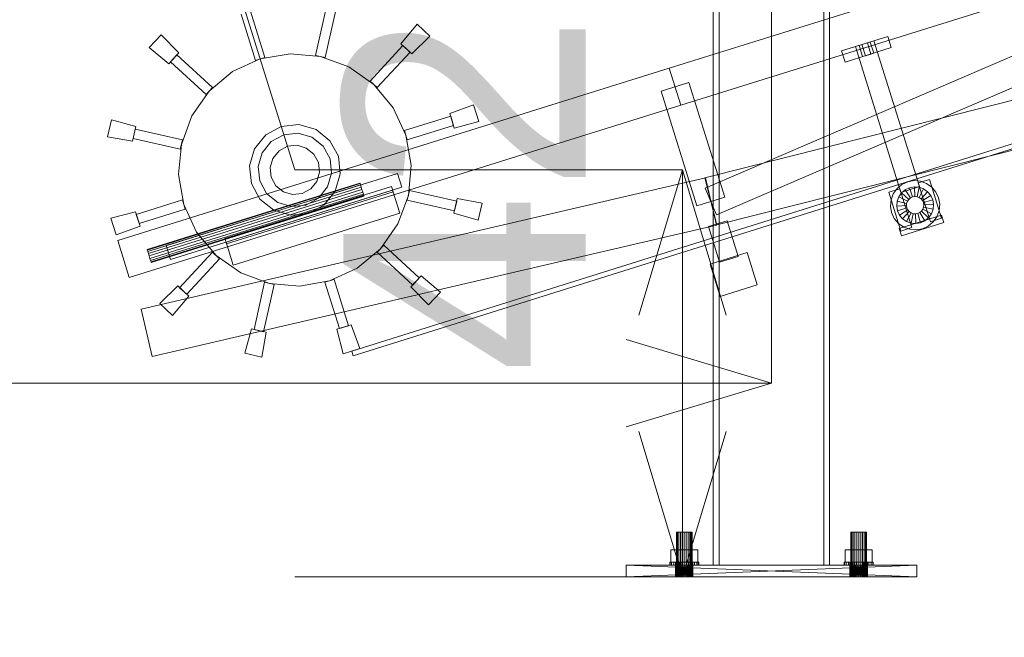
# Model space of a CAD drawing. Header units: millimetres. Extents: x -1970 to 61924, y -58230 to 6847.
# Tile 473 of 656: x 15233 to 16249, y -62 to 575. Entities that reach past the tile are written whole.
import ezdxf

# ---------------------------------------------------------------- set-up
doc = ezdxf.new("R2010")
doc.units = ezdxf.units.MM
for name, color, linetype, lineweight in [('COTAS_O', 1, 'Continuous', 0), ('COTAS_P', 1, 'Continuous', 0), ('lateral_C02', 7, 'Continuous', 0), ('lateral_mezcladora', 7, 'Continuous', 0)]:
    doc.layers.add(name, color=color, linetype=linetype, lineweight=lineweight)
doc.dimstyles.new('R19_100', dxfattribs={"dimtxt": 250, "dimasz": 150, "dimexe": 150, "dimexo": 80, "dimgap": 100, "dimtad": 1, "dimtih": 1, "dimtoh": 1, "dimdsep": 46, "dimcen": 0.09, "dimadec": 0, "dimazin": 0, "dimtfac": 1, "dimtdec": 4, "dimtofl": 0, "dimtmove": 0, "dimatfit": 3, "dimfxl": 1, "dimtolj": 1, "dimtzin": 0, "dimarcsym": 0})

# ---------------------------------------------------------------- blocks, each defined once
blk = doc.blocks.new('DIM_R26_4')
at = {"layer": 'COTAS_P'}
for p, q in [((15248.4, 1279.1), (24311.8, 4109.1)), ((24311.8, 4109.1), (24155.2, 4107.3)), ((24311.8, 4109.1), (24182.1, 4021.4)), ((24580.1, 3250), (24311.8, 4109.1)), ((15248.4, 1279.1), (15378.1, 1366.8)), ((15248.4, 1279.1), (15405, 1280.8)), ((15516.6, 420), (15248.4, 1279.1))]:
    blk.add_line(p, q, dxfattribs=at)
blk.add_text('9495 P', height=250, rotation=17.3406, dxfattribs=at).set_placement((19750.3, 2789.5))
blk = doc.blocks.new('DIM_R26_5')
at = {"layer": 'COTAS_P'}
for p, q in [((15516.6, 420), (15916.6, 420)), ((15916.6, 420), (15871.6, 270)), ((15916.6, 0), (15916.6, 420)), ((15916.6, 420), (15961.6, 270)), ((15916.6, 0), (15871.6, 150)), ((15916.6, 0), (15961.6, 150)), ((15516.6, 0), (15916.6, 0))]:
    blk.add_line(p, q, dxfattribs=at)
blk.add_text('420 P', height=250, rotation=90, dxfattribs=at).set_placement((15816.6, 210))
blk = doc.blocks.new('DIM_R26_20')
at = {"layer": 'COTAS_O'}
for p, q in [((9808.4, 1100), (9808.4, 200)), ((16008.4, 1100), (16008.4, 200)), ((9808.4, 200), (9958.4, 245)), ((16008.4, 200), (15858.4, 245)), ((9808.4, 200), (16008.4, 200)), ((9808.4, 200), (9958.4, 155)), ((16008.4, 200), (15858.4, 155))]:
    blk.add_line(p, q, dxfattribs=at)
blk.add_text('6200 O', height=250, dxfattribs=at).set_placement((12908.4, 300))
blk = doc.blocks.new('DIM_R26_28')
at = {"layer": 'COTAS_P'}
for p, q in [((-850, 0), (-850, -2500)), ((61924.1, 0), (61924.1, -2500)), ((-850, -2500), (-700, -2455)), ((61924.1, -2500), (61774.1, -2455)), ((-850, -2500), (61924.1, -2500)), ((-850, -2500), (-700, -2545)), ((61924.1, -2500), (61774.1, -2545))]:
    blk.add_line(p, q, dxfattribs=at)
blk.add_text('62774.13 P', height=250, dxfattribs=at).set_placement((30537.1, -2400))

msp = doc.modelspace()

# ---------------------------------------------------------------- linework, layer by layer
at = {"layer": 'lateral_C02'}
for p, q in [((15575.415, 232.817), (24634.01, 3078.273)), ((15576.913, 228.047), (24635.508, 3073.503)), ((15902.908, 524.902), (17048.368, 882.564)), ((15939.909, 401.23), (17048.41, 877.256)), ((15914.83, 486.72), (17060.29, 844.382)), ((15951.746, 373.664), (17060.248, 849.69)), ((15939.698, 411.684), (17104.829, 706.346)), ((15951.957, 363.21), (17117.088, 657.872)), ((15476.079, 533.056), (15461.176, 580.783)), ((15485.624, 536.036), (15470.722, 583.764)), ((15538.038, 538.179), (15548.995, 586.963)), ((15547.795, 535.987), (15558.752, 584.772)), ((15625.962, 550.168), (15642.814, 570.229)), ((15642.814, 570.229), (15656.047, 558.036)), ((15366.388, 546.197), (15378.581, 559.429)), ((15378.581, 559.429), (15397.014, 540.81)), ((15637.428, 539.603), (15625.962, 550.168)), ((15656.047, 558.036), (15637.428, 539.603)), ((16080.684, 542.698), (16128.412, 557.6)), ((16095.003, 547.168), (16114.094, 553.129)), ((16098.821, 548.361), (16101.684, 549.255)), ((16101.684, 549.255), (16107.412, 551.043)), ((16105.261, 537.8), (16101.684, 549.255)), ((16107.412, 551.043), (16110.275, 551.937)), ((16110.988, 539.588), (16107.412, 551.043)), ((16113.852, 540.483), (16110.275, 551.937)), ((16161.059, 402.715), (16114.094, 553.129)), ((16131.988, 546.146), (16128.412, 557.6)), ((15386.449, 529.345), (15366.388, 546.197)), ((15397.014, 540.81), (15386.449, 529.345)), ((15394.989, 538.876), (15388.212, 531.522)), ((15431.758, 504.994), (15394.989, 538.876)), ((15511.717, 539.9), (15480.851, 534.546)), ((15542.916, 537.083), (15511.717, 539.9)), ((15594.257, 511.636), (15628.139, 548.405)), ((15601.611, 504.859), (15635.493, 541.629)), ((15635.493, 541.629), (15628.139, 548.405)), ((16080.684, 542.698), (16084.261, 531.243)), ((16084.261, 531.243), (16131.988, 546.146)), ((16095.003, 547.168), (16141.968, 396.754)), ((16098.821, 548.361), (16102.397, 536.906)), ((16105.261, 537.8), (16110.988, 539.588)), ((16110.988, 539.588), (16113.852, 540.483)), ((15424.982, 497.64), (15388.212, 531.522)), ((15480.851, 534.546), (15452.423, 521.386)), ((15476.079, 533.056), (15485.624, 536.036)), ((15538.038, 538.179), (15547.795, 535.987)), ((15572.323, 526.287), (15542.916, 537.083)), ((16105.261, 537.8), (16102.397, 536.906)), ((15333.806, 347.204), (15902.908, 524.902)), ((15452.423, 521.386), (15428.37, 501.317)), ((15597.934, 508.247), (15572.323, 526.287)), ((15902.908, 524.902), (15914.83, 486.72)), ((15594.257, 511.636), (15601.611, 504.859)), ((15618.003, 484.194), (15597.934, 508.247)), ((15923.187, 510.282), (15894.551, 501.341)), ((15923.187, 510.282), (15960.146, 391.918)), ((15428.37, 501.317), (15410.331, 475.706)), ((15424.982, 497.64), (15431.758, 504.994)), ((15931.509, 382.976), (15894.551, 501.341)), ((15345.728, 309.022), (15914.83, 486.72)), ((15631.164, 455.766), (15618.003, 484.194)), ((15676.397, 478.057), (15701.022, 487.004)), ((15681.044, 463.174), (15676.397, 478.057)), ((15701.022, 487.004), (15706.385, 469.828)), ((15323.417, 454.175), (15327.36, 471.731)), ((15327.36, 471.731), (15352.633, 464.823)), ((15410.331, 475.706), (15399.535, 446.299)), ((15629.673, 460.539), (15677.401, 475.442)), ((15680.381, 465.896), (15677.401, 475.442)), ((15706.385, 469.828), (15681.044, 463.174)), ((15352.633, 464.823), (15349.216, 449.611)), ((15351.846, 462.135), (15349.654, 452.378)), ((15400.63, 451.177), (15351.846, 462.135)), ((15502.609, 464.864), (15486.507, 456.088)), ((15520.844, 466.81), (15502.609, 464.864)), ((15520.035, 457.846), (15505.292, 456.273)), ((15534.258, 453.657), (15520.035, 457.846)), ((15538.436, 461.629), (15520.844, 466.81)), ((15552.706, 450.111), (15538.436, 461.629)), ((15629.673, 460.539), (15632.654, 450.993)), ((15632.654, 450.993), (15680.381, 465.896)), ((15349.216, 449.611), (15323.417, 454.175)), ((15398.439, 441.42), (15349.654, 452.378)), ((15398.439, 441.42), (15400.63, 451.177)), ((15486.507, 456.088), (15474.989, 441.818)), ((15492.273, 449.178), (15482.96, 437.64)), ((15505.292, 456.273), (15492.273, 449.178)), ((15545.795, 444.345), (15534.258, 453.657)), ((15561.481, 434.008), (15552.706, 450.111)), ((15636.517, 424.901), (15631.164, 455.766)), ((15399.535, 446.299), (15396.718, 415.099)), ((15474.989, 441.818), (15469.808, 424.227)), ((15482.96, 437.64), (15478.772, 423.417)), ((15500.281, 439.58), (15494.032, 431.837)), ((15509.017, 444.341), (15500.281, 439.58)), ((15518.911, 445.397), (15509.017, 444.341)), ((15528.455, 442.586), (15518.911, 445.397)), ((15536.197, 436.337), (15528.455, 442.586)), ((15552.89, 431.326), (15545.795, 444.345)), ((15494.032, 431.837), (15491.221, 422.293)), ((15540.959, 427.6), (15536.197, 436.337)), ((15542.014, 417.707), (15540.959, 427.6)), ((15554.464, 416.583), (15552.89, 431.326)), ((15563.427, 415.773), (15561.481, 434.008)), ((15469.808, 424.227), (15471.754, 405.992)), ((15478.772, 423.417), (15480.345, 408.674)), ((15491.221, 422.293), (15492.277, 412.4)), ((15539.203, 408.163), (15542.014, 417.707)), ((15550.275, 402.36), (15554.464, 416.583)), ((15633.7, 393.701), (15636.517, 424.901)), ((15357.936, 276.096), (15940.153, 411.795)), ((15364.18, 337.831), (15583.726, 406.383)), ((15383.867, 341.883), (15622.504, 416.396)), ((15396.718, 415.099), (15402.072, 384.234)), ((15480.345, 408.674), (15487.44, 395.655)), ((15492.277, 412.4), (15497.038, 403.663)), ((15532.954, 400.42), (15539.203, 408.163)), ((15558.247, 398.182), (15563.427, 415.773)), ((15583.885, 405.874), (15583.726, 406.383)), ((15626.975, 402.078), (15622.504, 416.396)), ((15939.698, 411.684), (15951.957, 363.21)), ((15940.153, 411.795), (15951.502, 363.1)), ((16142.993, 404.967), (16149.01, 407.752)), ((16149.01, 407.752), (16155.544, 408.886)), ((16155.544, 408.886), (16162.147, 408.289)), ((16159.867, 406.533), (16171.322, 410.11)), ((16159.867, 406.533), (16172.385, 366.442)), ((16162.147, 408.289), (16168.372, 406.004)), ((16183.84, 370.018), (16171.322, 410.11)), ((15364.339, 337.322), (15583.885, 405.874)), ((15364.791, 335.874), (15584.337, 404.426)), ((15365.468, 333.706), (15585.014, 402.258)), ((15585.813, 399.701), (15366.266, 331.149)), ((15367.065, 328.592), (15586.611, 397.144)), ((15388.338, 327.565), (15626.975, 402.078)), ((15444.418, 349.266), (15616.237, 402.915)), ((15445.611, 345.448), (15617.43, 399.097)), ((15446.207, 343.539), (15618.026, 397.188)), ((15471.754, 405.992), (15480.53, 389.889)), ((15497.038, 403.663), (15504.78, 397.414)), ((15504.78, 397.414), (15514.324, 394.603)), ((15524.218, 395.659), (15532.954, 400.42)), ((15540.962, 390.822), (15550.275, 402.36)), ((15546.728, 383.912), (15558.247, 398.182)), ((15584.337, 404.426), (15583.885, 405.874)), ((15585.014, 402.258), (15584.337, 404.426)), ((15585.813, 399.701), (15585.014, 402.258)), ((15585.813, 399.701), (15586.611, 397.144)), ((15586.611, 397.144), (15587.288, 394.976)), ((15618.026, 397.188), (15616.237, 402.915)), ((15624.881, 375.233), (15617.43, 399.097)), ((15634.796, 398.58), (15632.605, 388.823)), ((15634.796, 398.58), (15683.581, 387.622)), ((15939.909, 401.23), (15951.746, 373.664)), ((16129.322, 396.995), (16140.776, 400.572)), ((16129.322, 396.995), (16141.84, 356.904)), ((16134.084, 395.298), (16137.902, 400.719)), ((16137.902, 400.719), (16142.993, 404.967)), ((16139.752, 392.327), (16142.608, 396.382)), ((16153.294, 360.481), (16140.776, 400.572)), ((16141.968, 396.754), (16161.059, 402.715)), ((16142.608, 396.382), (16146.417, 399.56)), ((16149.962, 389.606), (16142.608, 396.382)), ((16146.417, 399.56), (16150.918, 401.643)), ((16151.766, 391.111), (16146.417, 399.56)), ((16150.918, 401.643), (16155.805, 402.491)), ((16153.898, 392.098), (16150.918, 401.643)), ((16156.213, 392.499), (16155.805, 402.491)), ((16155.805, 402.491), (16160.745, 402.045)), ((16158.553, 392.288), (16160.745, 402.045)), ((16160.745, 402.045), (16165.401, 400.336)), ((16160.759, 391.478), (16165.401, 400.336)), ((16162.68, 390.125), (16169.456, 397.479)), ((16165.401, 400.336), (16169.456, 397.479)), ((16168.372, 406.004), (16173.793, 402.186)), ((16169.456, 397.479), (16172.634, 393.671)), ((16173.793, 402.186), (16178.041, 397.095)), ((16178.041, 397.095), (16180.826, 391.077)), ((15400.581, 389.007), (15352.854, 374.104)), ((15367.741, 326.424), (15587.288, 394.976)), ((15368.194, 324.976), (15587.74, 393.528)), ((15368.353, 324.467), (15587.899, 393.019)), ((15403.562, 379.461), (15400.581, 389.007)), ((15480.53, 389.889), (15494.799, 378.371)), ((15487.44, 395.655), (15498.977, 386.343)), ((15498.977, 386.343), (15513.2, 382.154)), ((15514.324, 394.603), (15524.218, 395.659)), ((15527.944, 383.727), (15540.962, 390.822)), ((15587.288, 394.976), (15587.74, 393.528)), ((15587.74, 393.528), (15587.899, 393.019)), ((15622.904, 364.294), (15633.7, 393.701)), ((15632.605, 388.823), (15681.389, 377.865)), ((15680.602, 375.177), (15684.019, 390.389)), ((15681.389, 377.865), (15683.581, 387.622)), ((15684.019, 390.389), (15709.818, 385.825)), ((15960.146, 391.918), (15931.509, 382.976)), ((16131.202, 382.47), (16131.798, 389.073)), ((16131.798, 389.073), (16134.084, 395.298)), ((16137.597, 382.731), (16138.043, 387.671)), ((16138.043, 387.671), (16139.752, 392.327)), ((16147.8, 385.479), (16138.043, 387.671)), ((16148.609, 387.685), (16139.752, 392.327)), ((16147.8, 385.479), (16148.609, 387.685)), ((16148.609, 387.685), (16149.962, 389.606)), ((16149.962, 389.606), (16151.766, 391.111)), ((16151.766, 391.111), (16153.898, 392.098)), ((16153.898, 392.098), (16156.213, 392.499)), ((16156.213, 392.499), (16158.553, 392.288)), ((16158.553, 392.288), (16160.759, 391.478)), ((16160.759, 391.478), (16162.68, 390.125)), ((16162.68, 390.125), (16164.185, 388.321)), ((16164.185, 388.321), (16172.634, 393.671)), ((16164.185, 388.321), (16165.172, 386.189)), ((16174.717, 389.17), (16165.172, 386.189)), ((16165.172, 386.189), (16165.573, 383.874)), ((16172.634, 393.671), (16174.717, 389.17)), ((16174.717, 389.17), (16175.565, 384.283)), ((16180.826, 391.077), (16181.96, 384.544)), ((15326.85, 370.172), (15352.191, 376.826)), ((15352.191, 376.826), (15356.838, 361.943)), ((15403.562, 379.461), (15355.834, 364.558)), ((15402.072, 384.234), (15415.232, 355.806)), ((15494.799, 378.371), (15512.391, 373.19)), ((15513.2, 382.154), (15527.944, 383.727)), ((15530.626, 375.136), (15546.728, 383.912)), ((15709.818, 385.825), (15705.875, 368.269)), ((16132.335, 375.936), (16131.202, 382.47)), ((16135.121, 369.919), (16132.335, 375.936)), ((16147.588, 383.139), (16137.597, 382.731)), ((16138.444, 377.844), (16137.597, 382.731)), ((16147.99, 380.824), (16138.444, 377.844)), ((16140.528, 373.343), (16138.444, 377.844)), ((16148.977, 378.692), (16140.528, 373.343)), ((16150.482, 376.888), (16143.706, 369.534)), ((16147.588, 383.139), (16147.8, 385.479)), ((16147.99, 380.824), (16147.588, 383.139)), ((16148.977, 378.692), (16147.99, 380.824)), ((16150.482, 376.888), (16148.977, 378.692)), ((16152.403, 375.535), (16150.482, 376.888)), ((16161.395, 375.903), (16159.263, 374.916)), ((16163.199, 377.408), (16161.395, 375.903)), ((16161.395, 375.903), (16166.745, 367.454)), ((16164.552, 379.329), (16163.199, 377.408)), ((16163.199, 377.408), (16170.553, 370.632)), ((16165.362, 381.534), (16164.552, 379.329)), ((16164.552, 379.329), (16173.41, 374.687)), ((16165.573, 383.874), (16165.362, 381.534)), ((16165.362, 381.534), (16175.119, 379.343)), ((16165.573, 383.874), (16175.565, 384.283)), ((16175.119, 379.343), (16173.41, 374.687)), ((16175.565, 384.283), (16175.119, 379.343)), ((16181.363, 377.94), (16179.078, 371.716)), ((16181.96, 384.544), (16181.363, 377.94)), ((15332.213, 352.996), (15326.85, 370.172)), ((15352.854, 374.104), (15355.834, 364.558)), ((15453.062, 321.584), (15624.881, 375.233)), ((15512.391, 373.19), (15530.626, 375.136)), ((15705.875, 368.269), (15680.602, 375.177)), ((15943.435, 361.558), (15962.526, 367.519)), ((15974.007, 330.751), (15962.526, 367.519)), ((16139.369, 364.828), (16135.121, 369.919)), ((16139.991, 359.47), (16183.9, 373.18)), ((16143.706, 369.534), (16140.528, 373.343)), ((16147.761, 366.678), (16143.706, 369.534)), ((16152.403, 375.535), (16147.761, 366.678)), ((16152.417, 364.969), (16147.761, 366.678)), ((16154.608, 374.726), (16152.403, 375.535)), ((16154.608, 374.726), (16152.417, 364.969)), ((16156.948, 374.514), (16154.608, 374.726)), ((16159.263, 374.916), (16156.948, 374.514)), ((16156.948, 374.514), (16157.357, 364.523)), ((16159.263, 374.916), (16162.244, 365.37)), ((16166.745, 367.454), (16162.244, 365.37)), ((16170.553, 370.632), (16166.745, 367.454)), ((16175.26, 366.295), (16170.169, 362.047)), ((16173.41, 374.687), (16170.553, 370.632)), ((16172.385, 366.442), (16183.84, 370.018)), ((16179.078, 371.716), (16175.26, 366.295)), ((16186.285, 365.544), (16183.9, 373.18)), ((15356.838, 361.943), (15332.213, 352.996)), ((15369.286, 227.402), (15951.502, 363.1)), ((15415.232, 355.806), (15435.301, 331.753)), ((15604.865, 338.683), (15622.904, 364.294)), ((15943.435, 361.558), (15954.916, 324.79)), ((16144.79, 361.009), (16139.369, 364.828)), ((16139.991, 359.47), (16142.376, 351.833)), ((16141.84, 356.904), (16153.294, 360.481)), ((16142.376, 351.833), (16186.285, 365.544)), ((16151.014, 358.724), (16144.79, 361.009)), ((16157.618, 358.128), (16151.014, 358.724)), ((16157.357, 364.523), (16152.417, 364.969)), ((16162.244, 365.37), (16157.357, 364.523)), ((16164.151, 359.261), (16157.618, 358.128)), ((16170.169, 362.047), (16164.151, 359.261)), ((15333.806, 347.204), (15345.728, 309.022)), ((15444.418, 349.266), (15446.207, 343.539)), ((15445.611, 345.448), (15453.062, 321.584)), ((15364.339, 337.322), (15364.18, 337.831)), ((15364.791, 335.874), (15364.339, 337.322)), ((15365.468, 333.706), (15364.791, 335.874)), ((15383.867, 341.883), (15388.338, 327.565)), ((15580.812, 318.614), (15604.865, 338.683)), ((15608.253, 342.36), (15601.477, 335.006)), ((15608.253, 342.36), (15645.023, 308.478)), ((15366.266, 331.149), (15365.468, 333.706)), ((15367.065, 328.592), (15366.266, 331.149)), ((15367.065, 328.592), (15367.741, 326.424)), ((15367.741, 326.424), (15368.194, 324.976)), ((15431.624, 335.141), (15397.742, 298.371)), ((15438.978, 328.364), (15405.096, 291.595)), ((15438.978, 328.364), (15431.624, 335.141)), ((15435.301, 331.753), (15460.912, 313.713)), ((15601.477, 335.006), (15638.247, 301.124)), ((15945.072, 322.764), (15983.254, 334.686)), ((15954.916, 324.79), (15974.007, 330.751)), ((15993.686, 301.277), (15983.254, 334.686)), ((15368.194, 324.976), (15368.353, 324.467)), ((15552.384, 305.454), (15580.812, 318.614)), ((15945.072, 322.764), (15955.504, 289.355)), ((15460.912, 313.713), (15490.319, 302.917)), ((15521.518, 300.1), (15552.384, 305.454)), ((15557.156, 306.944), (15547.611, 303.964)), ((15557.156, 306.944), (15572.059, 259.217)), ((15636.221, 299.19), (15646.786, 310.655)), ((15638.247, 301.124), (15645.023, 308.478)), ((15646.786, 310.655), (15666.847, 293.803)), ((15377.188, 281.964), (15395.807, 300.397)), ((15395.807, 300.397), (15407.273, 289.832)), ((15397.742, 298.371), (15405.096, 291.595)), ((15485.441, 304.013), (15474.483, 255.228)), ((15495.197, 301.821), (15484.24, 253.037)), ((15495.197, 301.821), (15485.441, 304.013)), ((15490.319, 302.917), (15521.518, 300.1)), ((15547.611, 303.964), (15562.514, 256.236)), ((15654.654, 280.571), (15636.221, 299.19)), ((15955.504, 289.355), (15993.686, 301.277)), ((15407.273, 289.832), (15390.421, 269.771)), ((15666.847, 293.803), (15654.654, 280.571)), ((15357.936, 276.096), (15369.286, 227.402)), ((15390.421, 269.771), (15377.188, 281.964)), ((15464.887, 230.743), (15471.795, 256.016)), ((15471.795, 256.016), (15487.006, 252.599)), ((15474.483, 255.228), (15484.24, 253.037)), ((15559.792, 255.574), (15574.674, 260.221)), ((15566.446, 230.233), (15559.792, 255.574)), ((15562.514, 256.236), (15572.059, 259.217)), ((15574.674, 260.221), (15583.622, 235.596)), ((15487.006, 252.599), (15482.443, 226.799)), ((15583.622, 235.596), (15566.446, 230.233)), ((15482.443, 226.799), (15464.887, 230.743)), ((15576.913, 228.047), (15575.415, 232.817))]:
    msp.add_line(p, q, dxfattribs=at)
at = {"layer": 'lateral_mezcladora'}
for p, q in [((15948.381, 1100), (15948.381, 12)), ((15954.381, 12), (15954.381, 1100)), ((16062.381, 1100), (16062.381, 12)), ((16068.381, 12), (16068.381, 1100)), ((15910.654, 46), (15910.381, 46)), ((15910.381, 0), (15910.381, 46)), ((15911.453, 46), (15910.654, 46)), ((15910.654, 0), (15910.654, 46)), ((15912.725, 46), (15911.453, 46)), ((15911.453, 0), (15911.453, 46)), ((15914.381, 46), (15912.725, 46)), ((15912.725, 0), (15912.725, 46)), ((15916.311, 46), (15914.381, 46)), ((15914.381, 0), (15914.381, 46)), ((15918.381, 46), (15916.311, 46)), ((15916.311, 0), (15916.311, 46)), ((15920.452, 46), (15918.381, 46)), ((15918.381, 0), (15918.381, 46)), ((15922.381, 46), (15920.452, 46)), ((15920.452, 0), (15920.452, 46)), ((15924.038, 46), (15922.381, 46)), ((15922.381, 0), (15922.381, 46)), ((15925.31, 46), (15924.038, 46)), ((15924.038, 0), (15924.038, 46)), ((15926.109, 46), (15925.31, 46)), ((15925.31, 0), (15925.31, 46)), ((15926.381, 46), (15926.109, 46)), ((15926.109, 0), (15926.109, 46)), ((15926.381, 46), (15926.381, 0)), ((16090.654, 46), (16090.381, 46)), ((16090.381, 0), (16090.381, 46)), ((16091.453, 46), (16090.654, 46)), ((16090.654, 0), (16090.654, 46)), ((16092.725, 46), (16091.453, 46)), ((16091.453, 0), (16091.453, 46)), ((16094.381, 46), (16092.725, 46)), ((16092.725, 0), (16092.725, 46)), ((16096.311, 46), (16094.381, 46)), ((16094.381, 0), (16094.381, 46)), ((16098.381, 46), (16096.311, 46)), ((16096.311, 0), (16096.311, 46)), ((16100.452, 46), (16098.381, 46)), ((16098.381, 0), (16098.381, 46)), ((16102.381, 46), (16100.452, 46)), ((16100.452, 0), (16100.452, 46)), ((16104.038, 46), (16102.381, 46)), ((16102.381, 0), (16102.381, 46)), ((16105.31, 46), (16104.038, 46)), ((16104.038, 0), (16104.038, 46)), ((16106.109, 46), (16105.31, 46)), ((16105.31, 0), (16105.31, 46)), ((16106.381, 46), (16106.109, 46)), ((16106.109, 0), (16106.109, 46)), ((16106.381, 46), (16106.381, 0)), ((15904.531, 15), (15904.531, 28)), ((15904.531, 28), (15911.456, 28)), ((15904.531, 28), (15910.381, 28)), ((15914.381, 28), (15910.381, 28)), ((15910.381, 28), (15910.381, 15)), ((15911.456, 15), (15911.456, 28)), ((15911.456, 28), (15925.306, 28)), ((15911.456, 28), (15914.381, 28)), ((15922.381, 28), (15914.381, 28)), ((15914.381, 28), (15914.381, 15)), ((15926.381, 28), (15922.381, 28)), ((15922.381, 28), (15922.381, 15)), ((15925.306, 28), (15922.381, 28)), ((15925.306, 15), (15925.306, 28)), ((15925.306, 28), (15932.231, 28)), ((15926.381, 15), (15926.381, 28)), ((15926.381, 28), (15932.231, 28)), ((15932.231, 28), (15932.231, 15)), ((16084.531, 15), (16084.531, 28)), ((16084.531, 28), (16091.456, 28)), ((16084.531, 28), (16090.381, 28)), ((16094.381, 28), (16090.381, 28)), ((16090.381, 28), (16090.381, 15)), ((16091.456, 15), (16091.456, 28)), ((16091.456, 28), (16105.306, 28)), ((16091.456, 28), (16094.381, 28)), ((16102.381, 28), (16094.381, 28)), ((16094.381, 28), (16094.381, 15)), ((16106.381, 28), (16102.381, 28)), ((16102.381, 28), (16102.381, 15)), ((16105.306, 28), (16102.381, 28)), ((16105.306, 15), (16105.306, 28)), ((16105.306, 28), (16112.231, 28)), ((16106.381, 15), (16106.381, 28)), ((16106.381, 28), (16112.231, 28)), ((16112.231, 28), (16112.231, 15)), ((15909.381, 12), (15858.381, 12)), ((15858.381, 12), (15909.554, 12)), ((15858.381, 12), (15910.067, 12)), ((15858.381, 12), (15910.898, 12)), ((15858.381, 12), (15912.018, 12)), ((15858.381, 12), (15913.381, 12)), ((15858.381, 12), (15914.937, 12)), ((15858.381, 12), (15916.626, 12)), ((15858.381, 12), (15918.381, 12)), ((15858.381, 12), (15920.137, 12)), ((16158.381, 12), (15858.381, 12)), ((15858.381, 12), (15921.826, 12)), ((15858.381, 12), (15923.382, 12)), ((15858.381, 12), (15924.745, 12)), ((16158.381, 0), (15858.381, 12)), ((15858.381, 12), (15858.381, 0)), ((15858.381, 0), (16158.381, 12)), ((15903.381, 12), (15903.381, 15)), ((15903.381, 15), (15903.893, 15)), ((15903.381, 15), (15909.381, 15)), ((15903.893, 12), (15903.381, 12)), ((15909.381, 12), (15903.381, 12)), ((15903.893, 12), (15903.893, 15)), ((15903.893, 15), (15905.391, 15)), ((15903.893, 15), (15909.688, 15)), ((15905.391, 12), (15903.893, 12)), ((15909.688, 12), (15903.893, 12)), ((15911.456, 15), (15904.531, 15)), ((15910.381, 15), (15904.531, 15)), ((15905.391, 12), (15905.391, 15)), ((15905.391, 15), (15907.775, 15)), ((15905.391, 15), (15910.587, 15)), ((15907.775, 12), (15905.391, 12)), ((15910.587, 12), (15905.391, 12)), ((15907.775, 12), (15907.775, 15)), ((15907.775, 15), (15910.881, 15)), ((15907.775, 15), (15912.018, 15)), ((15910.881, 12), (15907.775, 12)), ((15912.018, 12), (15907.775, 12)), ((15909.688, 15), (15909.381, 15)), ((15909.381, 15), (15909.381, 12)), ((15909.554, 12), (15909.381, 12)), ((15909.381, 0), (15909.554, 12)), ((15909.381, 0), (15909.381, 12)), ((15909.554, 0), (15909.381, 12)), ((15909.381, 12), (15909.688, 12)), ((15910.067, 12), (15909.554, 12)), ((15909.554, 0), (15910.067, 12)), ((15909.554, 0), (15909.554, 12)), ((15910.067, 0), (15909.554, 12)), ((15910.587, 15), (15909.688, 15)), ((15909.688, 15), (15909.688, 12)), ((15909.688, 12), (15910.587, 12)), ((15910.898, 12), (15910.067, 12)), ((15910.067, 0), (15910.898, 12)), ((15910.067, 0), (15910.067, 12)), ((15910.898, 0), (15910.067, 12)), ((15910.381, 15), (15914.381, 15)), ((15912.018, 15), (15910.587, 15)), ((15910.587, 15), (15910.587, 12)), ((15910.587, 12), (15912.018, 12)), ((15910.881, 12), (15910.881, 15)), ((15910.881, 15), (15914.499, 15)), ((15910.881, 15), (15913.881, 15)), ((15914.499, 12), (15910.881, 12)), ((15913.881, 12), (15910.881, 12)), ((15912.018, 12), (15910.898, 12)), ((15910.898, 12), (15924.745, 12)), ((15910.898, 0), (15912.018, 12)), ((15910.898, 0), (15910.898, 12)), ((15912.018, 0), (15910.898, 12)), ((15925.306, 15), (15911.456, 15)), ((15914.381, 15), (15911.456, 15)), ((15913.881, 15), (15912.018, 15)), ((15912.018, 15), (15912.018, 12)), ((15913.381, 12), (15912.018, 12)), ((15912.018, 12), (15924.745, 12)), ((15912.018, 12), (16098.381, 12)), ((15912.018, 12), (16100.137, 12)), ((15912.018, 12), (16101.826, 12)), ((15912.018, 12), (16103.382, 12)), ((15912.018, 12), (16104.745, 12)), ((15912.018, 0), (15913.381, 12)), ((15912.018, 0), (15912.018, 12)), ((15913.381, 0), (15912.018, 12)), ((15912.018, 12), (15913.881, 12)), ((15914.937, 12), (15913.381, 12)), ((15913.381, 12), (16104.745, 12)), ((15913.381, 0), (15914.937, 12)), ((15913.381, 0), (15913.381, 12)), ((15914.937, 0), (15913.381, 12)), ((15916.052, 15), (15913.881, 15)), ((15913.881, 15), (15913.881, 12)), ((15913.881, 12), (15916.052, 12)), ((15914.381, 15), (15922.381, 15)), ((15914.499, 12), (15914.499, 15)), ((15914.499, 15), (15918.381, 15)), ((15914.499, 15), (15916.052, 15)), ((15918.381, 12), (15914.499, 12)), ((15916.052, 12), (15914.499, 12)), ((15916.626, 12), (15914.937, 12)), ((15914.937, 12), (16104.745, 12)), ((15914.937, 0), (15916.626, 12)), ((15914.937, 0), (15914.937, 12)), ((15916.626, 0), (15914.937, 12)), ((15918.381, 15), (15916.052, 15)), ((15916.052, 15), (15916.052, 12)), ((15916.052, 12), (15918.381, 12)), ((15918.381, 12), (15916.626, 12)), ((15916.626, 12), (16158.381, 12)), ((15916.626, 12), (16104.745, 12)), ((15916.626, 0), (15918.381, 12)), ((15916.626, 0), (15916.626, 12)), ((15918.381, 0), (15916.626, 12)), ((15918.381, 12), (15918.381, 15)), ((15918.381, 15), (15922.264, 15)), ((15920.711, 15), (15918.381, 15)), ((15918.381, 12), (15920.137, 12)), ((16089.381, 12), (15918.381, 12)), ((16089.554, 12), (15918.381, 12)), ((16090.067, 12), (15918.381, 12)), ((15918.381, 12), (16158.381, 12)), ((16090.898, 12), (15918.381, 12)), ((16092.018, 12), (15918.381, 12)), ((16093.381, 12), (15918.381, 12)), ((16094.937, 12), (15918.381, 12)), ((16096.626, 12), (15918.381, 12)), ((16098.381, 12), (15918.381, 12)), ((15918.381, 12), (16104.745, 12)), ((15918.381, 0), (15920.137, 12)), ((15918.381, 0), (15918.381, 12)), ((15920.137, 0), (15918.381, 12)), ((15922.264, 12), (15918.381, 12)), ((15918.381, 12), (15920.711, 12)), ((15920.137, 12), (15921.826, 12)), ((16089.381, 12), (15920.137, 12)), ((16089.554, 12), (15920.137, 12)), ((15920.137, 0), (15921.826, 12)), ((15920.137, 0), (15920.137, 12)), ((15921.826, 0), (15920.137, 12)), ((15922.881, 15), (15920.711, 15)), ((15920.711, 15), (15920.711, 12)), ((15922.264, 15), (15920.711, 15)), ((15920.711, 12), (15922.881, 12)), ((15920.711, 12), (15922.264, 12)), ((15921.826, 12), (15923.382, 12)), ((16089.381, 12), (15921.826, 12)), ((16089.554, 12), (15921.826, 12)), ((15921.826, 0), (15923.382, 12)), ((15921.826, 0), (15921.826, 12)), ((15923.382, 0), (15921.826, 12)), ((15922.264, 12), (15922.264, 15)), ((15922.264, 15), (15925.881, 15)), ((15925.881, 12), (15922.264, 12)), ((15922.381, 15), (15926.381, 15)), ((15922.381, 15), (15925.306, 15)), ((15924.745, 15), (15922.881, 15)), ((15922.881, 15), (15922.881, 12)), ((15925.881, 15), (15922.881, 15)), ((15922.881, 12), (15924.745, 12)), ((15922.881, 12), (15925.881, 12)), ((15923.382, 12), (15924.745, 12)), ((16089.381, 12), (15923.382, 12)), ((16089.554, 12), (15923.382, 12)), ((16158.381, 12), (15923.382, 12)), ((15923.382, 12), (16098.381, 12)), ((15923.382, 0), (15924.745, 12)), ((15923.382, 0), (15923.382, 12)), ((15924.745, 0), (15923.382, 12)), ((15926.176, 15), (15924.745, 15)), ((15924.745, 15), (15924.745, 12)), ((15928.988, 15), (15924.745, 15)), ((15924.745, 12), (15925.865, 12)), ((16089.381, 12), (15924.745, 12)), ((16089.554, 12), (15924.745, 12)), ((15924.745, 12), (16098.381, 12)), ((15924.745, 0), (15925.865, 12)), ((15924.745, 0), (15924.745, 12)), ((15925.865, 0), (15924.745, 12)), ((15924.745, 12), (15926.176, 12)), ((15924.745, 12), (15928.988, 12)), ((15932.231, 15), (15925.306, 15)), ((15925.865, 12), (15926.696, 12)), ((16089.381, 12), (15925.865, 12)), ((16089.554, 12), (15925.865, 12)), ((15925.865, 12), (16098.381, 12)), ((15925.865, 0), (15926.696, 12)), ((15925.865, 0), (15925.865, 12)), ((15926.696, 0), (15925.865, 12)), ((15925.881, 12), (15925.881, 15)), ((15925.881, 15), (15928.988, 15)), ((15928.988, 12), (15925.881, 12)), ((15927.075, 15), (15926.176, 15)), ((15926.176, 15), (15926.176, 12)), ((15931.372, 15), (15926.176, 15)), ((15926.176, 12), (15927.075, 12)), ((15926.176, 12), (15931.372, 12)), ((15932.231, 15), (15926.381, 15)), ((15926.696, 12), (15927.209, 12)), ((16089.381, 12), (15926.696, 12)), ((16089.554, 12), (15926.696, 12)), ((15926.696, 12), (16098.381, 12)), ((15926.696, 0), (15927.209, 12)), ((15926.696, 0), (15926.696, 12)), ((15927.209, 0), (15926.696, 12)), ((15927.381, 15), (15927.075, 15)), ((15927.075, 15), (15927.075, 12)), ((15932.87, 15), (15927.075, 15)), ((15927.075, 12), (15927.381, 12)), ((15927.075, 12), (15932.87, 12)), ((15927.209, 12), (15927.381, 12)), ((16089.381, 12), (15927.209, 12)), ((16089.554, 12), (15927.209, 12)), ((15927.209, 12), (16098.381, 12)), ((15927.209, 0), (15927.381, 12)), ((15927.209, 0), (15927.209, 12)), ((15927.381, 0), (15927.209, 12)), ((15927.381, 12), (15927.381, 15)), ((15927.381, 15), (15933.381, 15)), ((15927.381, 12), (16089.381, 12)), ((16089.554, 12), (15927.381, 12)), ((15927.381, 12), (16090.067, 12)), ((15927.381, 12), (16090.898, 12)), ((15927.381, 12), (16092.018, 12)), ((15927.381, 12), (16093.381, 12)), ((15927.381, 12), (16094.937, 12)), ((15927.381, 12), (16096.626, 12)), ((15927.381, 12), (16098.381, 12)), ((15927.381, 12), (15927.381, 0)), ((15933.381, 12), (15927.381, 12)), ((15928.988, 12), (15928.988, 15)), ((15928.988, 15), (15931.372, 15)), ((15931.372, 12), (15928.988, 12)), ((15931.372, 12), (15931.372, 15)), ((15931.372, 15), (15932.87, 15)), ((15932.87, 12), (15931.372, 12)), ((15932.87, 12), (15932.87, 15)), ((15932.87, 15), (15933.381, 15)), ((15933.381, 12), (15932.87, 12)), ((15933.381, 15), (15933.381, 12)), ((15948.381, 12), (16068.381, 12)), ((15948.381, 12), (15954.381, 12)), ((16062.381, 12), (16068.381, 12)), ((16083.381, 12), (16083.381, 15)), ((16083.381, 15), (16083.893, 15)), ((16083.381, 15), (16089.381, 15)), ((16083.893, 12), (16083.381, 12)), ((16089.381, 12), (16083.381, 12)), ((16083.893, 12), (16083.893, 15)), ((16083.893, 15), (16085.391, 15)), ((16083.893, 15), (16089.688, 15)), ((16085.391, 12), (16083.893, 12)), ((16089.688, 12), (16083.893, 12)), ((16091.456, 15), (16084.531, 15)), ((16090.381, 15), (16084.531, 15)), ((16085.391, 12), (16085.391, 15)), ((16085.391, 15), (16087.775, 15)), ((16085.391, 15), (16090.587, 15)), ((16087.775, 12), (16085.391, 12)), ((16090.587, 12), (16085.391, 12)), ((16087.775, 12), (16087.775, 15)), ((16087.775, 15), (16090.881, 15)), ((16087.775, 15), (16092.018, 15)), ((16090.881, 12), (16087.775, 12)), ((16092.018, 12), (16087.775, 12)), ((16089.688, 15), (16089.381, 15)), ((16089.381, 15), (16089.381, 12)), ((16089.381, 12), (16089.554, 12)), ((16089.381, 0), (16089.554, 12)), ((16089.381, 0), (16089.381, 12)), ((16089.554, 0), (16089.381, 12)), ((16089.381, 12), (16089.688, 12)), ((16090.067, 12), (16089.554, 12)), ((16089.554, 0), (16090.067, 12)), ((16089.554, 0), (16089.554, 12)), ((16090.067, 0), (16089.554, 12)), ((16090.587, 15), (16089.688, 15)), ((16089.688, 15), (16089.688, 12)), ((16089.688, 12), (16090.587, 12)), ((16090.898, 12), (16090.067, 12)), ((16090.067, 0), (16090.898, 12)), ((16090.067, 0), (16090.067, 12)), ((16090.898, 0), (16090.067, 12)), ((16090.381, 15), (16094.381, 15)), ((16092.018, 15), (16090.587, 15)), ((16090.587, 15), (16090.587, 12)), ((16090.587, 12), (16092.018, 12)), ((16090.881, 12), (16090.881, 15)), ((16090.881, 15), (16094.499, 15)), ((16090.881, 15), (16093.881, 15)), ((16094.499, 12), (16090.881, 12)), ((16093.881, 12), (16090.881, 12)), ((16092.018, 12), (16090.898, 12)), ((16090.898, 0), (16092.018, 12)), ((16090.898, 0), (16090.898, 12)), ((16092.018, 0), (16090.898, 12)), ((16105.306, 15), (16091.456, 15)), ((16094.381, 15), (16091.456, 15)), ((16093.881, 15), (16092.018, 15)), ((16092.018, 15), (16092.018, 12)), ((16093.381, 12), (16092.018, 12)), ((16092.018, 0), (16093.381, 12)), ((16092.018, 0), (16092.018, 12)), ((16093.381, 0), (16092.018, 12)), ((16092.018, 12), (16093.881, 12)), ((16094.937, 12), (16093.381, 12)), ((16093.381, 12), (16158.381, 12)), ((16093.381, 0), (16094.937, 12)), ((16093.381, 0), (16093.381, 12)), ((16094.937, 0), (16093.381, 12)), ((16096.052, 15), (16093.881, 15)), ((16093.881, 15), (16093.881, 12)), ((16093.881, 12), (16096.052, 12)), ((16094.381, 15), (16102.381, 15)), ((16094.499, 12), (16094.499, 15)), ((16094.499, 15), (16098.381, 15)), ((16094.499, 15), (16096.052, 15)), ((16098.381, 12), (16094.499, 12)), ((16096.052, 12), (16094.499, 12)), ((16096.626, 12), (16094.937, 12)), ((16094.937, 12), (16158.381, 12)), ((16094.937, 0), (16096.626, 12)), ((16094.937, 0), (16094.937, 12)), ((16096.626, 0), (16094.937, 12)), ((16098.381, 15), (16096.052, 15)), ((16096.052, 15), (16096.052, 12)), ((16096.052, 12), (16098.381, 12)), ((16098.381, 12), (16096.626, 12)), ((16096.626, 12), (16158.381, 12)), ((16096.626, 0), (16098.381, 12)), ((16096.626, 0), (16096.626, 12)), ((16098.381, 0), (16096.626, 12)), ((16098.381, 12), (16098.381, 15)), ((16098.381, 15), (16102.264, 15)), ((16100.711, 15), (16098.381, 15)), ((16158.381, 12), (16098.381, 12)), ((16100.137, 12), (16098.381, 12)), ((16098.381, 12), (16104.745, 12)), ((16098.381, 12), (16105.865, 12)), ((16098.381, 12), (16106.696, 12)), ((16098.381, 12), (16107.209, 12)), ((16098.381, 12), (16107.381, 12)), ((16098.381, 0), (16100.137, 12)), ((16098.381, 0), (16098.381, 12)), ((16100.137, 0), (16098.381, 12)), ((16102.264, 12), (16098.381, 12)), ((16098.381, 12), (16100.711, 12)), ((16158.381, 12), (16100.137, 12)), ((16101.826, 12), (16100.137, 12)), ((16100.137, 12), (16107.381, 12)), ((16100.137, 0), (16101.826, 12)), ((16100.137, 0), (16100.137, 12)), ((16101.826, 0), (16100.137, 12)), ((16102.881, 15), (16100.711, 15)), ((16100.711, 15), (16100.711, 12)), ((16102.264, 15), (16100.711, 15)), ((16100.711, 12), (16102.881, 12)), ((16100.711, 12), (16102.264, 12)), ((16158.381, 12), (16101.826, 12)), ((16103.382, 12), (16101.826, 12)), ((16107.381, 12), (16101.826, 12)), ((16101.826, 0), (16103.382, 12)), ((16101.826, 0), (16101.826, 12)), ((16103.382, 0), (16101.826, 12)), ((16102.264, 12), (16102.264, 15)), ((16102.264, 15), (16105.881, 15)), ((16105.881, 12), (16102.264, 12)), ((16102.381, 15), (16106.381, 15)), ((16102.381, 15), (16105.306, 15)), ((16104.745, 15), (16102.881, 15)), ((16102.881, 15), (16102.881, 12)), ((16105.881, 15), (16102.881, 15)), ((16102.881, 12), (16104.745, 12)), ((16102.881, 12), (16105.881, 12)), ((16158.381, 12), (16103.382, 12)), ((16104.745, 12), (16103.382, 12)), ((16107.381, 12), (16103.382, 12)), ((16103.382, 0), (16104.745, 12)), ((16103.382, 0), (16103.382, 12)), ((16104.745, 0), (16103.382, 12)), ((16106.176, 15), (16104.745, 15)), ((16104.745, 15), (16104.745, 12)), ((16108.988, 15), (16104.745, 15)), ((16158.381, 12), (16104.745, 12)), ((16105.865, 12), (16104.745, 12)), ((16107.381, 12), (16104.745, 12)), ((16104.745, 0), (16105.865, 12)), ((16104.745, 0), (16104.745, 12)), ((16105.865, 0), (16104.745, 12)), ((16104.745, 12), (16106.176, 12)), ((16104.745, 12), (16108.988, 12)), ((16112.231, 15), (16105.306, 15)), ((16158.381, 12), (16105.865, 12)), ((16106.696, 12), (16105.865, 12)), ((16107.381, 12), (16105.865, 12)), ((16105.865, 0), (16106.696, 12)), ((16105.865, 0), (16105.865, 12)), ((16106.696, 0), (16105.865, 12)), ((16105.881, 12), (16105.881, 15)), ((16105.881, 15), (16108.988, 15)), ((16108.988, 12), (16105.881, 12)), ((16107.075, 15), (16106.176, 15)), ((16106.176, 15), (16106.176, 12)), ((16111.372, 15), (16106.176, 15)), ((16106.176, 12), (16107.075, 12)), ((16106.176, 12), (16111.372, 12)), ((16112.231, 15), (16106.381, 15)), ((16158.381, 12), (16106.696, 12)), ((16107.209, 12), (16106.696, 12)), ((16106.696, 0), (16107.209, 12)), ((16106.696, 0), (16106.696, 12)), ((16107.209, 0), (16106.696, 12)), ((16107.381, 15), (16107.075, 15)), ((16107.075, 15), (16107.075, 12)), ((16112.87, 15), (16107.075, 15)), ((16107.075, 12), (16107.381, 12)), ((16107.075, 12), (16112.87, 12)), ((16158.381, 12), (16107.209, 12)), ((16107.381, 12), (16107.209, 12)), ((16107.209, 0), (16107.381, 12)), ((16107.209, 0), (16107.209, 12)), ((16107.381, 0), (16107.209, 12)), ((16107.381, 12), (16107.381, 15)), ((16107.381, 15), (16113.381, 15)), ((16158.381, 12), (16107.381, 12)), ((16107.381, 12), (16107.381, 0)), ((16113.381, 12), (16107.381, 12)), ((16108.988, 12), (16108.988, 15)), ((16108.988, 15), (16111.372, 15)), ((16111.372, 12), (16108.988, 12)), ((16111.372, 12), (16111.372, 15)), ((16111.372, 15), (16112.87, 15)), ((16112.87, 12), (16111.372, 12)), ((16112.87, 12), (16112.87, 15)), ((16112.87, 15), (16113.381, 15)), ((16113.381, 12), (16112.87, 12)), ((16113.381, 15), (16113.381, 12)), ((16158.381, 0), (16158.381, 12)), ((15858.381, 0), (15909.381, 0)), ((15909.554, 0), (15858.381, 0)), ((15910.067, 0), (15858.381, 0)), ((15910.898, 0), (15858.381, 0)), ((15912.018, 0), (15858.381, 0)), ((15913.381, 0), (15858.381, 0)), ((15914.937, 0), (15858.381, 0)), ((15916.626, 0), (15858.381, 0)), ((15918.381, 0), (15858.381, 0)), ((15920.137, 0), (15858.381, 0)), ((15858.381, 0), (16158.381, 0)), ((15921.826, 0), (15858.381, 0)), ((15923.382, 0), (15858.381, 0)), ((15924.745, 0), (15858.381, 0)), ((15909.381, 0), (15909.554, 0)), ((15909.554, 0), (15910.067, 0)), ((15910.067, 0), (15910.898, 0)), ((15910.654, 0), (15910.381, 0)), ((15911.453, 0), (15910.654, 0)), ((15910.898, 0), (15912.018, 0)), ((15924.745, 0), (15910.898, 0)), ((15912.725, 0), (15911.453, 0)), ((15912.018, 0), (15913.381, 0)), ((15924.745, 0), (15912.018, 0)), ((16098.381, 0), (15912.018, 0)), ((16100.137, 0), (15912.018, 0)), ((16101.826, 0), (15912.018, 0)), ((16103.382, 0), (15912.018, 0)), ((16104.745, 0), (15912.018, 0)), ((15914.381, 0), (15912.725, 0)), ((15913.381, 0), (15914.937, 0)), ((16104.745, 0), (15913.381, 0)), ((15916.311, 0), (15914.381, 0)), ((15914.937, 0), (15916.626, 0)), ((16104.745, 0), (15914.937, 0)), ((15918.381, 0), (15916.311, 0)), ((15916.626, 0), (15918.381, 0)), ((16158.381, 0), (15916.626, 0)), ((16104.745, 0), (15916.626, 0)), ((15920.137, 0), (15918.381, 0)), ((15918.381, 0), (16089.381, 0)), ((15918.381, 0), (16089.554, 0)), ((15918.381, 0), (16090.067, 0)), ((16158.381, 0), (15918.381, 0)), ((15918.381, 0), (16090.898, 0)), ((15918.381, 0), (16092.018, 0)), ((15918.381, 0), (16093.381, 0)), ((15918.381, 0), (16094.937, 0)), ((15918.381, 0), (16096.626, 0)), ((15918.381, 0), (16098.381, 0)), ((16104.745, 0), (15918.381, 0)), ((15920.452, 0), (15918.381, 0)), ((15921.826, 0), (15920.137, 0)), ((15920.137, 0), (16089.381, 0)), ((15920.137, 0), (16089.554, 0)), ((15922.381, 0), (15920.452, 0)), ((15923.382, 0), (15921.826, 0)), ((15921.826, 0), (16089.381, 0)), ((15921.826, 0), (16089.554, 0)), ((15924.038, 0), (15922.381, 0)), ((15924.745, 0), (15923.382, 0)), ((15923.382, 0), (16089.381, 0)), ((15923.382, 0), (16089.554, 0)), ((15923.382, 0), (16158.381, 0)), ((16098.381, 0), (15923.382, 0)), ((15925.31, 0), (15924.038, 0)), ((15925.865, 0), (15924.745, 0)), ((15924.745, 0), (16089.381, 0)), ((15924.745, 0), (16089.554, 0)), ((16098.381, 0), (15924.745, 0)), ((15926.109, 0), (15925.31, 0)), ((15926.696, 0), (15925.865, 0)), ((15925.865, 0), (16089.381, 0)), ((15925.865, 0), (16089.554, 0)), ((16098.381, 0), (15925.865, 0)), ((15926.109, 0), (15926.381, 0)), ((15927.209, 0), (15926.696, 0)), ((15926.696, 0), (16089.381, 0)), ((15926.696, 0), (16089.554, 0)), ((16098.381, 0), (15926.696, 0)), ((15927.381, 0), (15927.209, 0)), ((15927.209, 0), (16089.381, 0)), ((15927.209, 0), (16089.554, 0)), ((16098.381, 0), (15927.209, 0)), ((16089.381, 0), (15927.381, 0)), ((15927.381, 0), (16089.554, 0)), ((16090.067, 0), (15927.381, 0)), ((16090.898, 0), (15927.381, 0)), ((16092.018, 0), (15927.381, 0)), ((16093.381, 0), (15927.381, 0)), ((16094.937, 0), (15927.381, 0)), ((16096.626, 0), (15927.381, 0)), ((16098.381, 0), (15927.381, 0)), ((16089.554, 0), (16089.381, 0)), ((16089.554, 0), (16090.067, 0)), ((16090.067, 0), (16090.898, 0)), ((16090.654, 0), (16090.381, 0)), ((16091.453, 0), (16090.654, 0)), ((16090.898, 0), (16092.018, 0)), ((16092.725, 0), (16091.453, 0)), ((16092.018, 0), (16093.381, 0)), ((16094.381, 0), (16092.725, 0)), ((16093.381, 0), (16094.937, 0)), ((16158.381, 0), (16093.381, 0)), ((16096.311, 0), (16094.381, 0)), ((16094.937, 0), (16096.626, 0)), ((16158.381, 0), (16094.937, 0)), ((16098.381, 0), (16096.311, 0)), ((16096.626, 0), (16098.381, 0)), ((16158.381, 0), (16096.626, 0)), ((16098.381, 0), (16158.381, 0)), ((16098.381, 0), (16100.137, 0)), ((16104.745, 0), (16098.381, 0)), ((16105.865, 0), (16098.381, 0)), ((16106.696, 0), (16098.381, 0)), ((16107.209, 0), (16098.381, 0)), ((16107.381, 0), (16098.381, 0)), ((16100.452, 0), (16098.381, 0)), ((16100.137, 0), (16158.381, 0)), ((16100.137, 0), (16101.826, 0)), ((16107.381, 0), (16100.137, 0)), ((16102.381, 0), (16100.452, 0)), ((16101.826, 0), (16158.381, 0)), ((16101.826, 0), (16103.382, 0)), ((16101.826, 0), (16107.381, 0)), ((16104.038, 0), (16102.381, 0)), ((16103.382, 0), (16158.381, 0)), ((16103.382, 0), (16104.745, 0)), ((16103.382, 0), (16107.381, 0)), ((16105.31, 0), (16104.038, 0)), ((16104.745, 0), (16158.381, 0)), ((16104.745, 0), (16105.865, 0)), ((16104.745, 0), (16107.381, 0)), ((16106.109, 0), (16105.31, 0)), ((16105.865, 0), (16158.381, 0)), ((16105.865, 0), (16106.696, 0)), ((16105.865, 0), (16107.381, 0)), ((16106.109, 0), (16106.381, 0)), ((16106.696, 0), (16158.381, 0)), ((16106.696, 0), (16107.209, 0)), ((16107.209, 0), (16158.381, 0)), ((16107.209, 0), (16107.381, 0)), ((16107.381, 0), (16158.381, 0))]:
    msp.add_line(p, q, dxfattribs=at)

# ---------------------------------------------------------------- dimensions: what is measured, and where the dimension line sits
at = {"layer": 'COTAS_O'}
dim = msp.add_aligned_dim(p1=(9808.381, 1100), p2=(16008.381, 1100), distance=-900, text='<> O', dimstyle='R19_100', dxfattribs=at)
dim.commit()
dim.dimension.update_dxf_attribs({"geometry": 'DIM_R26_20', "text_midpoint": (12908.381, 200)})
at = {"layer": 'COTAS_P'}
for p1, p2, distance, picture, middle in [((15516.618, 420), (24580.067, 3250), 900, 'DIM_R26_4', (19780.096, 2694.095)), ((15516.618, 0), (15516.618, 420), -400, 'DIM_R26_5', (15916.618, 210)), ((-850, 0), (61924.134, 0), -2500, 'DIM_R26_28', (30537.067, -2500))]:
    dim = msp.add_aligned_dim(p1=p1, p2=p2, distance=distance, text='<> P', dimstyle='R19_100', dxfattribs=at)
    dim.commit()
    dim.dimension.update_dxf_attribs({"geometry": picture, "text_midpoint": middle})

doc.saveas('drawing.dxf')
